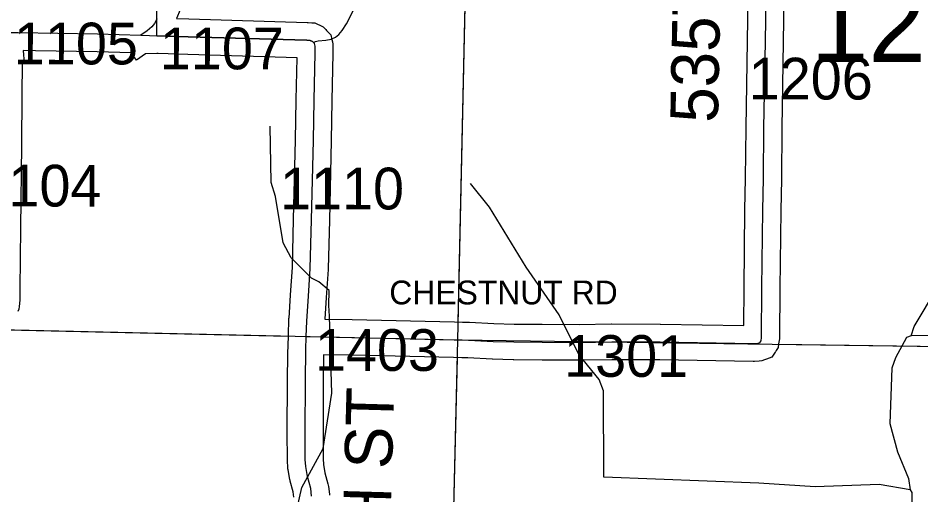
# Model space of a CAD drawing. Extents: x -132.8 to -73.3, y -60 to -26.
# Drawn here: x -87.99 to -86.474, y -53.418 to -52.617 of the extents above; entities that cross this region are included whole.
import ezdxf

# ---------------------------------------------------------------- set-up
doc = ezdxf.new("R2010")
doc.units = 0
for name, color, linetype in [('tdCoHydroRiver', 7, 'Continuous'), ('tdCoSecRdNmbr', 7, 'Continuous'), ('tdCoSecRdTxt', 7, 'Continuous'), ('tdCoSecRteBand', 7, 'Continuous'), ('tdCoSecRteCL', 7, 'Continuous'), ('tdCoSectLine', 7, 'Continuous'), ('tdCoSectLinePart', 7, 'Continuous'), ('tdCoSectNmbr', 7, 'Continuous'), ('tdCoSurfGravel', 7, 'Continuous'), ('tdCoSurfLNO', 7, 'Continuous')]:
    doc.layers.add(name, color=color, linetype=linetype)

msp = doc.modelspace()

# ---------------------------------------------------------------- linework, layer by layer
at = {"layer": 'tdCoHydroRiver'}
for points in [[(-87.5322, -53.4902), (-87.5132, -53.4054), (-87.4772, -53.3398), (-87.4628, -53.247), (-87.4666, -53.1176), (-87.4679, -53.1002), (-87.4674, -53.075), (-87.4845, -53.0605), (-87.497, -53.0539), (-87.5311, -53.0201), (-87.5448, -52.9946), (-87.5575, -52.9171), (-87.5649, -52.8933), (-87.5663, -52.7986)], [(-86.4922, -53.4094), (-86.5441, -53.4005), (-86.6515, -53.4047), (-86.7461, -53.3982), (-87.0063, -53.3884), (-87.0066, -53.2432), (-87.0142, -53.2242), (-87.0481, -53.1825), (-87.0815, -53.1156), (-87.1368, -53.0356), (-87.198, -52.9351), (-87.2304, -52.895)], [(-86.4904, -53.1507), (-86.4853, -53.135), (-86.4462, -53.0695)], [(-86.4904, -53.1507), (-86.4983, -53.1537), (-86.5164, -53.1881), (-86.523, -53.2053), (-86.5264, -53.2983), (-86.5131, -53.3459), (-86.495, -53.3904), (-86.4922, -53.4094)], [(-86.2615, -53.1488), (-86.4904, -53.1507)], [(-86.4922, -53.4094), (-86.4891, -53.4142), (-86.4922, -53.6539), (-86.4893, -53.6713), (-86.4898, -53.8622), (-86.5001, -53.9866), (-86.5052, -54.0039), (-86.5135, -54.1078), (-86.5099, -54.1678), (-86.5071, -54.1868)]]:
    msp.add_lwpolyline(points, dxfattribs=at)
at = {"layer": 'tdCoSecRteBand'}
for points in [[(-86.7028, -52.5121), (-86.705, -52.6574), (-86.705, -52.6574), (-86.705, -52.6574), (-86.7075, -52.8023), (-86.7082, -52.8872), (-86.7082, -52.8875), (-86.7082, -52.8877), (-86.7094, -52.9403), (-86.7109, -53.0712), (-86.7114, -53.1537), (-86.7114, -53.1561), (-86.7118, -53.1585), (-86.7128, -53.1644), (-86.7138, -53.1704), (-86.7171, -53.1756), (-86.7183, -53.1776), (-86.7188, -53.1783), (-86.7241, -53.1866), (-86.7334, -53.1902), (-86.7366, -53.1914), (-86.7409, -53.1931), (-86.7455, -53.1934), (-86.7534, -53.1939), (-86.7546, -53.1939), (-86.7557, -53.1939), (-86.9121, -53.1912), (-86.9927, -53.191), (-87.0472, -53.1919), (-87.0476, -53.192), (-87.0479, -53.1919), (-87.11, -53.1915), (-87.1576, -53.1912), (-87.1579, -53.1912), (-87.1583, -53.1912), (-87.1931, -53.1902), (-87.1934, -53.1902), (-87.1938, -53.1902), (-87.2348, -53.188), (-87.2447, -53.1878), (-87.2584, -53.1875), (-87.2585, -53.1875), (-87.2585, -53.1875), (-87.4301, -53.1836), (-87.4768, -53.1826), (-87.4772, -53.2269), (-87.4777, -53.3135), (-87.4775, -53.3576), (-87.4769, -53.3669), (-87.4745, -53.3807), (-87.4694, -53.3993), (-87.4688, -53.4015), (-87.4685, -53.4038), (-87.4671, -53.4169), (-87.4669, -53.4185)], [(-86.7713, -53.1336), (-86.7709, -53.0708), (-86.7709, -53.0707), (-86.7709, -53.0706), (-86.7694, -52.9394), (-86.7694, -52.9392), (-86.7694, -52.9391), (-86.7682, -52.8865), (-86.7675, -52.8016), (-86.7675, -52.8015), (-86.7675, -52.8014), (-86.765, -52.6564), (-86.7628, -52.5109)], [(-87.7173, -52.6034), (-87.7238, -52.618), (-87.7031, -52.6186), (-87.5041, -52.6246), (-87.5033, -52.6246), (-87.5025, -52.6246), (-87.4966, -52.6251), (-87.4916, -52.6255), (-87.4871, -52.6275), (-87.4831, -52.6293), (-87.4774, -52.6318), (-87.4732, -52.6363), (-87.4716, -52.638), (-87.47, -52.6398), (-87.4646, -52.6456), (-87.4627, -52.6533), (-87.4618, -52.6575), (-87.461, -52.6609), (-87.461, -52.6644), (-87.461, -52.6765), (-87.461, -52.6768), (-87.461, -52.6771), (-87.4627, -52.756), (-87.4639, -52.8233), (-87.4639, -52.8234), (-87.4639, -52.8234), (-87.4671, -52.9566), (-87.4691, -53.0385), (-87.4691, -53.0392), (-87.4692, -53.0398), (-87.4724, -53.0864), (-87.4747, -53.1227), (-87.4289, -53.1236), (-87.4288, -53.1236), (-87.4288, -53.1236), (-87.2572, -53.1275), (-87.2434, -53.1278), (-87.233, -53.128), (-87.2325, -53.128), (-87.232, -53.128), (-87.191, -53.1302), (-87.1569, -53.1312), (-87.1097, -53.1315), (-87.1097, -53.1315), (-87.1096, -53.1315), (-87.0479, -53.1319), (-86.9935, -53.131), (-86.9932, -53.131), (-86.9929, -53.131), (-86.9117, -53.1312), (-86.9115, -53.1312), (-86.9113, -53.1312), (-86.7713, -53.1336)], [(-87.5269, -53.422), (-87.5279, -53.4128), (-87.5327, -53.3951), (-87.5331, -53.3938), (-87.5333, -53.3924), (-87.5363, -53.3757), (-87.5366, -53.374), (-87.5367, -53.3723), (-87.5374, -53.3605), (-87.5375, -53.3596), (-87.5375, -53.3588), (-87.5377, -53.3136), (-87.5377, -53.3135), (-87.5377, -53.3133), (-87.5372, -53.2265), (-87.5372, -53.2264), (-87.5372, -53.2264), (-87.5368, -53.181), (-87.537, -53.181), (-87.5359, -53.1512), (-87.5353, -53.1215), (-87.5349, -53.1215), (-87.5348, -53.121), (-87.5347, -53.121), (-87.5322, -53.0824), (-87.5322, -53.0824), (-87.5322, -53.0823), (-87.5291, -53.0364), (-87.5271, -52.9552), (-87.5239, -52.8221), (-87.5227, -52.7549), (-87.5227, -52.7548), (-87.5227, -52.7547), (-87.5211, -52.6841), (-87.7049, -52.6786), (-87.7049, -52.6786), (-87.7049, -52.6786), (-87.7546, -52.6771), (-87.7568, -52.677), (-87.7758, -52.6772), (-87.7911, -52.688), (-87.7996, -52.6757), (-87.8571, -52.6739), (-87.9604, -52.6723), (-87.9604, -52.6725), (-87.9809, -52.672), (-87.9796, -52.6931), (-87.9828, -52.6933), (-87.9832, -52.7462), (-87.9832, -52.7462), (-87.9832, -52.7463), (-87.9839, -52.8306), (-87.9839, -52.8306), (-87.9839, -52.8307), (-87.9856, -52.9695), (-87.9864, -53.0725), (-87.9864, -53.0726), (-87.9864, -53.0727), (-87.9866, -53.088), (-87.9866, -53.0894), (-87.9868, -53.0909), (-87.988, -53.1019), (-87.9885, -53.1062), (-87.9901, -53.1101)]]:
    msp.add_lwpolyline(points, dxfattribs=at)
at = {"layer": 'tdCoSecRteCL'}
msp.add_line((-87.7565, -52.647), (-87.7569, -52.6188), dxfattribs=at)
for points in [[(-87.5059, -53.1521), (-87.4295, -53.1536), (-87.2578, -53.1575), (-87.244, -53.1578), (-87.2336, -53.158), (-87.1922, -53.1602), (-87.1574, -53.1612), (-87.1098, -53.1615), (-87.0477, -53.1619), (-86.993, -53.161), (-86.9118, -53.1612), (-86.7552, -53.1639), (-86.7473, -53.1634), (-86.7441, -53.1622), (-86.7437, -53.1614), (-86.7424, -53.1595), (-86.7414, -53.1536), (-86.7409, -53.071), (-86.7394, -52.9398), (-86.7382, -52.887), (-86.7375, -52.8019), (-86.735, -52.6569), (-86.7328, -52.5114)], [(-87.7569, -52.6188), (-87.758, -52.5253)], [(-87.7569, -52.6188), (-87.7585, -52.6225), (-87.7607, -52.6262), (-87.7649, -52.6321), (-87.7731, -52.6388), (-87.7837, -52.6462)], [(-87.9897, -52.6418), (-87.8564, -52.644), (-87.7837, -52.6462)], [(-87.7837, -52.6462), (-87.7834, -52.6462), (-87.7827, -52.6462), (-87.7812, -52.6463), (-87.7565, -52.647)], [(-87.5059, -53.1521), (-87.505, -53.1261), (-87.5023, -53.0844), (-87.4991, -53.0378), (-87.4971, -52.9559), (-87.4939, -52.8227), (-87.4927, -52.7554), (-87.491, -52.6765), (-87.491, -52.6644), (-87.4919, -52.6602), (-87.4936, -52.6585), (-87.4951, -52.6568), (-87.4991, -52.655), (-87.505, -52.6545), (-87.704, -52.6486), (-87.7565, -52.647)], [(-87.4969, -53.4203), (-87.4984, -53.4072), (-87.5038, -53.3872), (-87.5067, -53.3704), (-87.5075, -53.3586), (-87.5077, -53.3135), (-87.5072, -53.2267), (-87.5067, -53.1744), (-87.5059, -53.1521)]]:
    msp.add_lwpolyline(points, dxfattribs=at)
at = {"layer": 'tdCoSectLine'}
for points in [[(-87.2513, -53.1577), (-87.2294, -52.1647)], [(-88.2693, -53.1347), (-87.2513, -53.1577)], [(-87.275, -54.1483), (-87.2513, -53.1577)], [(-87.2513, -53.1577), (-86.237, -53.1717)]]:
    msp.add_lwpolyline(points, dxfattribs=at)
at = {"layer": 'tdCoSectLinePart'}
for points in [[(-87.2506, -53.1276), (-87.2294, -52.1647)], [(-88.009, -53.1406), (-87.5359, -53.1512)], [(-86.7139, -53.1651), (-86.237, -53.1717)], [(-87.2691, -53.9014), (-87.252, -53.1876)]]:
    msp.add_lwpolyline(points, dxfattribs=at)
at = {"layer": 'tdCoSurfGravel'}
for points in [[(-86.7437, -53.1614), (-86.7424, -53.1595), (-86.7414, -53.1536), (-86.7409, -53.071), (-86.7394, -52.9398), (-86.7382, -52.887), (-86.7375, -52.8019), (-86.735, -52.6569), (-86.7328, -52.5114), (-86.7291, -52.38), (-86.7269, -52.2835), (-86.7256, -52.2335), (-86.7251, -52.2135), (-86.7217, -52.1006), (-86.7181, -51.972), (-86.7178, -51.9527), (-86.7181, -51.945)], [(-87.7565, -52.647), (-87.7569, -52.6188), (-87.758, -52.5253), (-87.7588, -52.388), (-87.7602, -52.3268), (-87.7607, -52.3078), (-87.7644, -52.2605), (-87.7662, -52.243), (-87.7691, -52.2314), (-87.7723, -52.2252), (-87.7775, -52.219), (-87.7864, -52.2131), (-87.8249, -52.1902), (-87.8453, -52.1803), (-87.8742, -52.1704), (-87.8843, -52.1658), (-87.8921, -52.1589), (-87.8958, -52.1515), (-87.8978, -52.1424), (-87.8972, -52.1346)], [(-87.7569, -52.6188), (-87.7585, -52.6225), (-87.7607, -52.6262), (-87.7649, -52.6321), (-87.7731, -52.6388), (-87.7837, -52.6462)], [(-88.0074, -52.6414), (-87.9897, -52.6418), (-87.8564, -52.644), (-87.7837, -52.6462), (-87.7834, -52.6462), (-87.7827, -52.6462), (-87.7812, -52.6463), (-87.7565, -52.647)], [(-87.7565, -52.647), (-87.704, -52.6486), (-87.505, -52.6545), (-87.4991, -52.655), (-87.4951, -52.6568), (-87.4936, -52.6585)], [(-87.4969, -53.4203), (-87.4984, -53.4072), (-87.5038, -53.3872), (-87.5067, -53.3704), (-87.5075, -53.3586), (-87.5077, -53.3135), (-87.5072, -53.2267), (-87.5067, -53.1744), (-87.5059, -53.1521), (-87.505, -53.1261), (-87.5023, -53.0844), (-87.4991, -53.0378), (-87.4971, -52.9559), (-87.4939, -52.8227), (-87.4927, -52.7554), (-87.491, -52.6765), (-87.491, -52.6644), (-87.4919, -52.6602), (-87.4936, -52.6585)], [(-87.5059, -53.1521), (-87.4295, -53.1536), (-87.2578, -53.1575), (-87.244, -53.1578)], [(-87.244, -53.1578), (-87.2336, -53.158), (-87.1922, -53.1602), (-87.1574, -53.1612), (-87.1098, -53.1615), (-87.0477, -53.1619), (-86.993, -53.161), (-86.9118, -53.1612), (-86.7552, -53.1639), (-86.7473, -53.1634), (-86.7441, -53.1622), (-86.7437, -53.1614)]]:
    msp.add_lwpolyline(points, dxfattribs=at)
at = {"layer": 'tdCoSurfLNO'}
for p, q in [((-87.4384, -52.6273), (-87.4214, -52.5942)), ((-87.451, -52.6448), (-87.4453, -52.6381)), ((-87.4453, -52.6381), (-87.4384, -52.6273)), ((-87.4905, -52.6569), (-87.486, -52.6554)), ((-87.486, -52.6554), (-87.4732, -52.6546)), ((-87.4732, -52.6546), (-87.4643, -52.6529)), ((-87.4643, -52.6529), (-87.4569, -52.6492)), ((-87.4569, -52.6492), (-87.451, -52.6448)), ((-87.4936, -52.6585), (-87.4905, -52.6569))]:
    msp.add_line(p, q, dxfattribs=at)

# ---------------------------------------------------------------- texts
at = {"layer": 'tdCoSecRdNmbr'}
for s, rotation, p in [('1105', 359.934, (-87.9967, -52.695)), ('1107', 359.9341, (-87.7516, -52.7032)), ('1206', 359.9349, (-86.7631, -52.7539)), ('1104', 359.934, (-88.0579, -52.9336)), ('1110', 359.9343, (-87.55, -52.9384)), ('1403', 359.9343, (-87.4913, -53.2096)), ('1301', 359.9346, (-87.073, -53.2196))]:
    msp.add_text(s, height=0.07, rotation=rotation, dxfattribs=at).set_placement(p)
at = {"layer": 'tdCoSecRdTxt'}
for s, rotation, p in [('535TH ST', 88.8997, (-86.8148, -52.7936)), ('525TH ST', 88.3943, (-87.3718, -53.726))]:
    msp.add_text(s, height=0.08, rotation=rotation, dxfattribs=at).set_placement(p)
msp.add_text('CHESTNUT RD', height=0.04, dxfattribs=at).set_placement((-87.3664, -53.0981))
at = {"layer": 'tdCoSectNmbr'}
msp.add_text('12', height=0.13, rotation=359.9349, dxfattribs=at).set_placement((-86.659, -52.6911))

doc.saveas('drawing.dxf')
